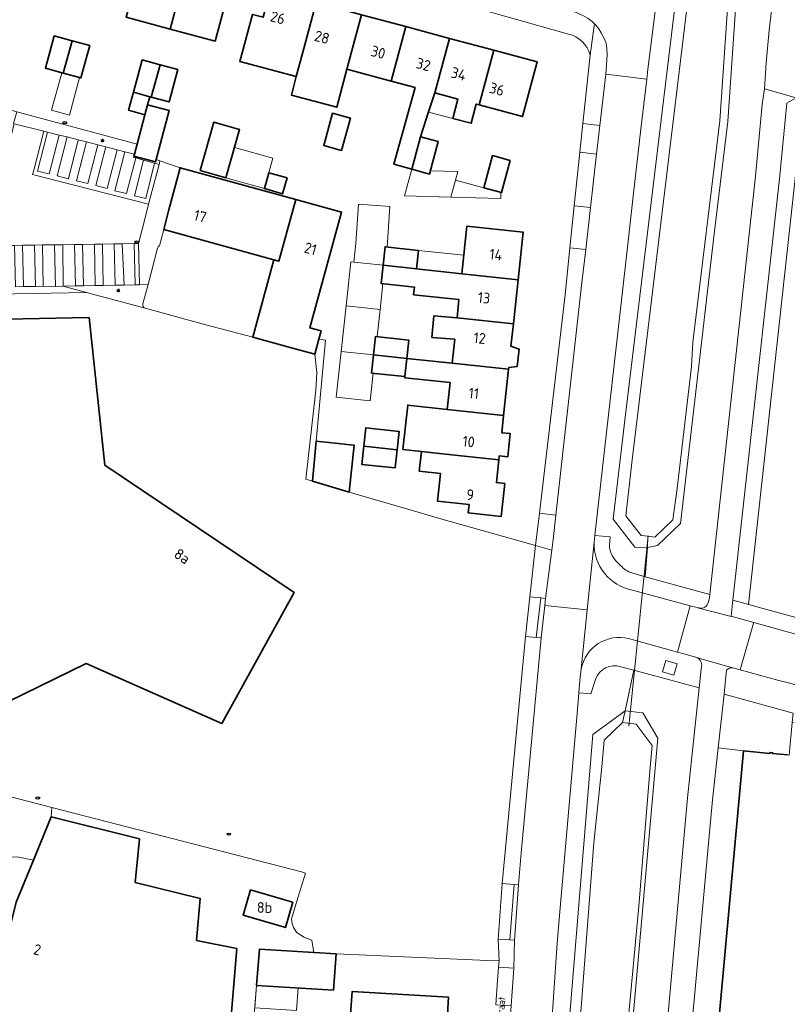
# Model space of a CAD drawing. Header units: metres. Extents: x 149984 to 156489, y 469398 to 478068.
# Tile 484 of 656: x 154292 to 154388, y 472858 to 472981. Entities that reach past the tile are written whole.
import ezdxf
from ezdxf.enums import TextEntityAlignment as Align

# ---------------------------------------------------------------- set-up
doc = ezdxf.new("R2010")
doc.units = ezdxf.units.M
doc.header["$LTSCALE"] = 0.75
for name, color, linetype, lineweight in [('B-WE-GR-BEPLANTING_CULTUUR_HEESTERS-GV', 252, 'Continuous', 18), ('B-WE-GR-BEPLANTING_CULTUUR_VASTE PLANTENVAK-GV', 252, 'Continuous', 18), ('B-WE-IE-MEUBILAIR-S', 252, 'Continuous', 25), ('B-WE-KW-KUNSTWERK_DUIKER-G', 6, 'Continuous', 18), ('B-WE-OG-BEBOUWING-GV', 6, 'Continuous', 35), ('B-WE-OG-BEBOUWING-T18', 1, 'Continuous', 18), ('B-WE-OG-BEBOUWING_LUIFEL-GV', 6, 'Continuous', 18), ('B-WE-OG-TERREIN_BEGROEID-GV', 252, 'Continuous', 18), ('B-WE-OG-TERREIN_ERF-GV', 252, 'Continuous', 18), ('B-WE-OG-TERREIN_OEVER-GV', 252, 'Continuous', 18), ('B-WE-OG-TOPOGRAFIE-T18', 7, 'Continuous', 18), ('B-WE-OG-WATER-GV', 252, 'Continuous', 18), ('B-WE-VH-HALFVERHARDING_GRASBETONSTEEN-GV', 252, 'Continuous', 18), ('B-WE-VH-OPENVERHARDING_BETONELEMENT-GV', 252, 'Continuous', 18), ('B-WE-VH-OPENVERHARDING_BETONSTRAATSTEEN-GV', 252, 'Continuous', 18), ('B-WE-VH-OPENVERHARDING_STRAATBAKSTEEN-GV', 252, 'Continuous', 18), ('B-WE-VH-OPENVERHARDING_TEGEL-GV', 252, 'Continuous', 18)]:
    doc.layers.add(name, color=color, linetype=linetype, lineweight=lineweight)
doc.styles.add('NLCS-ISO', font='NLCS-ISO.ttf')
doc.styles.add('NLCS-ISO-M500-T18', font='NLCS-ISO.ttf', dxfattribs={"height": 0.9})
doc.styles.add('NLCS-ISO-M750-T18', font='NLCS-ISO.ttf', dxfattribs={"height": 1.35})

# ---------------------------------------------------------------- blocks, each defined once
blk = doc.blocks.new('SIE-MEUBILAIR_PAAL_LICHTMAST-SO')
for points in [[(-0.62, 0), (-1, 0)], [(-0.71, 0.71), (-0.44, 0.44)], [(0, 1), (0, 0.62)], [(0.44, 0.44), (0.71, 0.71)], [(1, 0), (0.62, 0)], [(-0.71, -0.71), (-0.44, -0.44)], [(0, -0.62), (0, -1)], [(0.44, -0.44), (0.71, -0.71)]]:
    blk.add_lwpolyline(points)
blk.add_circle((0, 0), 0.5)
blk = doc.blocks.new('SIE-MEUBILAIR_PUT_KOLK-SO')
blk.add_ellipse((0, 0), major_axis=(1.25, 0), ratio=0.54)
at = {"style": 'NLCS-ISO'}
blk.add_text('klk', height=0.75, dxfattribs=at).set_placement((0.03, 0), align=Align.MIDDLE_CENTER)

msp = doc.modelspace()

# ---------------------------------------------------------------- linework, layer by layer
at = {"layer": 'B-WE-GR-BEPLANTING_CULTUUR_HEESTERS-GV', "flags": 128}
for points in [[(154306.704, 472964.374), (154307.042, 472965.638), (154291.981, 472969.683), (154291.578, 472968.204), (154291.638, 472968.179), (154295.361, 472967.253), (154295.817, 472967.149), (154297.264, 472966.767), (154298.26, 472966.528), (154299.668, 472966.151), (154300.681, 472965.912), (154302.116, 472965.522), (154303.122, 472965.312), (154304.527, 472964.917), (154305.489, 472964.676)], [(154328.16, 472923.64), (154328.998, 472923.395), (154329.462, 472928.423), (154330.63, 472941.07), (154329.796, 472941.197), (154329.281, 472939.318), (154329.55, 472937.018), (154329.43, 472934.79)], [(154382.996, 472889.643), (154379.811, 472889.997), (154379.099, 472883.472), (154375.018, 472838.812), (154378.309, 472838.511)]]:
    msp.add_lwpolyline(points, close=True, dxfattribs=at)
for points in [[(154273.76, 472946.548), (154300.695, 472947.033), (154297.791, 472947.832), (154296.801, 472947.798), (154295.29, 472947.816), (154294.302, 472947.781), (154292.795, 472947.782), (154291.83, 472947.74)], [(154307.77, 472945.61), (154308.407, 472948.043), (154307.329, 472948.019), (154306.792, 472948.005), (154305.408, 472947.978), (154304.309, 472947.957), (154302.778, 472947.93), (154301.787, 472947.92), (154300.306, 472947.896), (154299.309, 472947.861), (154297.791, 472947.832), (154300.695, 472947.033), (154308.03, 472945.06)]]:
    msp.add_lwpolyline(points, dxfattribs=at)
at = {"layer": 'B-WE-GR-BEPLANTING_CULTUUR_HEESTERS-GV'}
msp.add_lwpolyline([(154308.03, 472945.06, -0.4073494), (154307.77, 472945.61)], format="xyb", dxfattribs=at)
at = {"layer": 'B-WE-GR-BEPLANTING_CULTUUR_VASTE PLANTENVAK-GV', "flags": 128}
msp.add_lwpolyline([(154309.904, 472963.522), (154309.421, 472963.686), (154309.347, 472963.411), (154306.64, 472964.136), (154306.592, 472963.958), (154306.863, 472963.893), (154307.827, 472963.64), (154309.198, 472963.255), (154309.788, 472963.079)], close=True, dxfattribs=at)
at = {"layer": 'B-WE-KW-KUNSTWERK_DUIKER-G', "flags": 128}
msp.add_lwpolyline([(154368.612, 472892.717), (154371.047, 472916.545)], dxfattribs=at)
at = {"layer": 'B-WE-OG-BEBOUWING-GV', "flags": 128}
for points in [[(154313.034, 472986.909), (154307.515, 472988.403), (154305.657, 472981.535), (154311.178, 472980.048)], [(154313.034, 472986.909), (154311.178, 472980.048), (154316.814, 472978.53), (154318.666, 472985.386)], [(154327.634, 472976.532), (154329.47, 472983.364), (154323.731, 472984.907), (154322.823, 472981.527), (154321.476, 472981.889), (154319.89, 472975.989), (154326.976, 472974.084)], [(154329.47, 472983.364), (154327.634, 472976.532), (154326.976, 472974.084), (154326.357, 472971.78), (154332.039, 472970.253), (154333.316, 472975.005), (154335.152, 472981.837)], [(154338.861, 472973.514), (154340.697, 472980.347), (154335.152, 472981.837), (154333.316, 472975.005)], [(154297.783, 472974.525), (154298.888, 472978.577), (154296.663, 472979.183), (154295.559, 472975.131)], [(154340.697, 472980.347), (154338.861, 472973.514), (154341.854, 472972.709), (154340.303, 472967.156), (154339.199, 472963.103), (154341.428, 472962.496), (154342.533, 472966.549), (154343.547, 472969.665), (154344.322, 472972.046), (154346.159, 472978.879)], [(154297.783, 472974.525), (154300.007, 472973.919), (154301.112, 472977.971), (154298.888, 472978.577)], [(154349.893, 472970.549), (154351.729, 472977.381), (154346.159, 472978.879), (154344.322, 472972.046), (154347.21, 472971.27), (154346.576, 472968.844), (154348.892, 472968.238), (154349.522, 472970.649)], [(154351.729, 472977.381), (154349.893, 472970.549), (154355.329, 472969.088), (154357.166, 472975.92)], [(154308.806, 472971.521), (154309.911, 472975.574), (154307.681, 472976.181), (154306.577, 472972.128), (154308.631, 472971.569)], [(154309.911, 472975.574), (154308.806, 472971.521), (154311.035, 472970.913), (154312.14, 472974.966)], [(154308.631, 472971.569), (154306.577, 472972.128), (154305.971, 472969.867), (154308.027, 472969.316), (154308.362, 472970.565)], [(154307.042, 472965.638), (154306.704, 472964.374), (154306.64, 472964.136), (154309.347, 472963.411), (154309.421, 472963.686), (154311.068, 472969.841), (154308.362, 472970.565), (154308.027, 472969.316)], [(154331.528, 472969.51), (154330.423, 472965.457), (154332.652, 472964.849), (154333.757, 472968.902)], [(154314.947, 472962.319), (154318.172, 472961.413), (154319.87, 472967.456), (154316.645, 472968.362)], [(154342.533, 472966.549), (154341.428, 472962.496), (154343.657, 472961.888), (154344.762, 472965.941)], [(154353.782, 472963.586), (154351.566, 472964.2), (154350.466, 472960.167), (154352.686, 472959.563)], [(154310.369, 472954.937), (154324.179, 472951.149), (154324.805, 472950.977), (154326.92, 472958.693), (154312.421, 472962.668), (154311.022, 472957.398)], [(154323.536, 472962.048), (154322.978, 472960.062), (154325.258, 472959.421), (154325.816, 472961.407)], [(154324.805, 472950.977), (154324.179, 472951.149), (154321.518, 472941.447), (154325.749, 472940.287), (154329.281, 472939.318), (154329.796, 472941.197), (154330.078, 472942.223), (154328.677, 472942.607), (154332.653, 472957.121), (154326.92, 472958.693)], [(154347.702, 472949.399), (154354.753, 472948.646), (154355.39, 472954.607), (154348.341, 472955.359)], [(154337.845, 472950.454), (154342.017, 472950.006), (154342.265, 472952.314), (154338.098, 472952.765)], [(154342.017, 472950.006), (154337.845, 472950.454), (154337.597, 472948.181), (154341.773, 472947.729), (154341.669, 472946.759), (154347.354, 472946.149), (154347.109, 472943.863), (154354.162, 472943.11), (154354.753, 472948.646), (154347.702, 472949.399)], [(154275.009, 472888.048), (154300.653, 472900.579), (154317.633, 472893.05), (154326.699, 472909.46), (154302.99, 472925.428), (154301.032, 472943.907), (154282.298, 472943.539), (154280.314, 472915.015), (154265.291, 472904.139)], [(154353.555, 472937.423), (154353.579, 472937.643), (154354.649, 472937.781), (154354.882, 472939.958), (154353.864, 472940.318), (154354.162, 472943.11), (154347.109, 472943.863), (154344.188, 472944.113), (154343.958, 472941.426), (154346.822, 472941.181), (154346.5, 472938.176)], [(154336.646, 472939.23), (154340.818, 472938.782), (154341.066, 472941.09), (154336.899, 472941.541)], [(154340.818, 472938.782), (154336.646, 472939.23), (154336.398, 472936.957), (154340.574, 472936.505)], [(154345.881, 472932.406), (154352.939, 472931.653), (154353.555, 472937.423), (154346.5, 472938.176), (154340.818, 472938.782), (154340.574, 472936.505), (154340.558, 472936.356), (154346.239, 472935.748)], [(154345.286, 472926.852), (154352.346, 472926.098), (154352.398, 472926.576), (154353.461, 472926.462), (154353.771, 472929.365), (154352.707, 472929.479), (154352.939, 472931.653), (154345.881, 472932.406), (154340.929, 472932.934), (154340.334, 472927.382), (154342.642, 472927.135)], [(154335.424, 472927.783), (154339.596, 472927.335), (154339.844, 472929.643), (154335.677, 472930.094)], [(154329.462, 472928.423), (154328.998, 472923.395), (154333.609, 472922.048), (154334.239, 472927.91), (154333.313, 472928.01), (154332.259, 472928.123), (154330.229, 472928.341)], [(154339.596, 472927.335), (154335.424, 472927.783), (154335.176, 472925.51), (154339.352, 472925.058)], [(154352.346, 472926.098), (154345.286, 472926.852), (154342.642, 472927.135), (154342.377, 472924.667), (154345.022, 472924.386), (154344.65, 472920.906), (154348.628, 472920.476), (154348.515, 472919.432), (154352.641, 472918.986), (154353.087, 472923.112), (154352.039, 472923.225)], [(154287.122, 472851.428), (154294.924, 472849.541), (154294.944, 472849.627), (154294.946, 472849.627), (154313.894, 472845.009), (154313.854, 472844.857), (154315.304, 472844.502), (154317.765, 472843.902), (154319.518, 472864.846), (154314.493, 472865.869), (154314.943, 472871.119), (154306.78, 472873.135), (154307.32, 472878.595), (154296.283, 472881.371), (154294.052, 472875.945), (154291.879, 472870.657), (154290.269, 472864.064), (154289.315, 472864.455), (154288.094, 472861.506), (154288.572, 472861.399), (154288.629, 472861.572), (154289.538, 472861.343)], [(154326.486, 472870.673), (154321.256, 472872.192), (154320.336, 472869.023), (154325.52, 472867.517), (154325.618, 472867.489), (154326.538, 472870.658)], [(154331.623, 472859.651), (154331.97, 472864.197), (154329.182, 472864.369), (154322.352, 472864.791), (154322.006, 472860.246)], [(154337.725, 472852.784), (154345.659, 472852.292), (154346.061, 472858.765), (154333.961, 472859.466), (154333.787, 472856.641), (154337.948, 472856.383)]]:
    msp.add_lwpolyline(points, close=True, dxfattribs=at)
msp.add_lwpolyline([(154388.494, 472889.11), (154386.623, 472889.279), (154386.634, 472889.391), (154386.313, 472889.421), (154386.303, 472889.311), (154382.996, 472889.643), (154378.309, 472838.511), (154382.184, 472837.446), (154382.152, 472837.27), (154393.45, 472834.318)], dxfattribs=at)
at = {"layer": 'B-WE-OG-BEBOUWING_LUIFEL-GV', "flags": 128}
for points in [[(154297.594, 472974.576), (154296.314, 472969.877), (154298.552, 472969.267), (154299.832, 472973.967)], [(154344.322, 472972.046), (154343.54, 472969.637), (154346.576, 472968.844), (154347.21, 472971.27)], [(154318.172, 472961.413), (154322.978, 472960.062), (154324.043, 472963.852), (154319.237, 472965.203)], [(154343.657, 472961.888), (154341.428, 472962.496), (154340.518, 472959.16), (154346.338, 472958.999), (154346.919, 472961.128), (154347.212, 472962.204), (154343.769, 472962.299)], [(154346.338, 472958.999), (154352.576, 472958.822), (154352.61, 472959.584), (154350.466, 472960.167), (154346.919, 472961.128)], [(154334.198, 472950.853), (154337.845, 472950.454), (154338.098, 472952.765), (154338.363, 472952.736), (154338.711, 472957.836), (154334.788, 472958.103), (154334.451, 472953.164)], [(154342.265, 472952.314), (154342.017, 472950.006), (154347.702, 472949.399), (154347.949, 472951.705)], [(154337.597, 472948.181), (154337.845, 472950.454), (154334.198, 472950.853), (154333.826, 472950.894), (154333.223, 472945.383), (154337.478, 472944.917), (154337.832, 472948.156)], [(154337.478, 472944.917), (154333.223, 472945.383), (154332.598, 472939.673), (154336.646, 472939.23), (154336.899, 472941.541), (154337.11, 472941.518)], [(154336.398, 472936.957), (154336.646, 472939.23), (154332.598, 472939.673), (154331.969, 472933.929), (154336.228, 472933.463), (154336.608, 472936.934)], [(154322.006, 472860.246), (154321.79, 472857.412), (154327, 472857.09), (154327.216, 472859.924)]]:
    msp.add_lwpolyline(points, close=True, dxfattribs=at)
at = {"layer": 'B-WE-OG-TERREIN_BEGROEID-GV', "flags": 128}
for points in [[(154369, 472911.906), (154370.665, 472911.443), (154370.97, 472915.082), (154369.393, 472915.159), (154366.68, 472918.644), (154368.117, 472931.055), (154375.064, 472988.389), (154372.756, 472988.707), (154372.565, 472987.203), (154371.012, 472975.037), (154370.865, 472973.781), (154370.131, 472967.511), (154369.187, 472959.124), (154368.439, 472952.706), (154364.376, 472916.618), (154366.303, 472916.415), (154366.196, 472915.414)], [(154386.034, 472987.023), (154382.857, 472987.386), (154382.853, 472987.352), (154382.328, 472987.422), (154381.012, 472968.471), (154379.302, 472954.409), (154375.103, 472918.102), (154372.223, 472915.369), (154370.97, 472915.082), (154370.665, 472911.443)], [(154370.665, 472911.443), (154378.753, 472909.193), (154384.495, 472961.612), (154385.336, 472970.591), (154385.599, 472972.549), (154385.836, 472975.817), (154386.209, 472979.901), (154386.918, 472985.905)], [(154366.989, 472913.431), (154367.632, 472912.819)], [(154357.403, 472828.517), (154358.912, 472828.14), (154364.118, 472891.678), (154368.184, 472894.628), (154369.253, 472899.72), (154367.628, 472900.159)], [(154370.836, 472826.497), (154375.994, 472883.732), (154377.448, 472897.506), (154369.253, 472899.72), (154368.184, 472894.628), (154370.373, 472894.372), (154372.261, 472891.212), (154366.492, 472826.247)], [(154364.456, 472898.571), (154363.878, 472896.772), (154362.373, 472896.888), (154362.211, 472894.793), (154359.924, 472868.998), (154359.657, 472865.525), (154358.116, 472842.779), (154357.666, 472835.099), (154357.415, 472829.93), (154357.389, 472828.834)]]:
    msp.add_lwpolyline(points, dxfattribs=at)
at = {"layer": 'B-WE-OG-TERREIN_BEGROEID-GV'}
for points in [[(154366.196, 472915.414, 0.177115), (154366.989, 472913.431)], [(154367.632, 472912.819, 0.1293423), (154369, 472911.906)], [(154367.628, 472900.159, 0.406707), (154364.456, 472898.571)]]:
    msp.add_lwpolyline(points, format="xyb", dxfattribs=at)
at = {"layer": 'B-WE-OG-TERREIN_BEGROEID-GV', "flags": 128}
for points in [[(154374.278, 472899.099), (154374.682, 472900.536), (154373.245, 472900.94), (154372.841, 472899.503)], [(154389.082, 472893.183), (154389.205, 472894.356), (154380.547, 472896.743), (154379.811, 472889.997), (154382.996, 472889.643), (154386.303, 472889.311), (154386.313, 472889.421), (154386.634, 472889.391), (154386.623, 472889.279), (154388.494, 472889.11), (154388.704, 472889.091), (154389.081, 472893.176)]]:
    msp.add_lwpolyline(points, close=True, dxfattribs=at)
at = {"layer": 'B-WE-OG-TERREIN_ERF-GV', "flags": 128}
for points in [[(154279.9, 472987.9), (154277.139, 472976.478), (154276.499, 472973.838), (154278.618, 472973.271), (154278.676, 472973.482), (154290.085, 472970.36), (154290.042, 472970.204), (154291.981, 472969.683), (154307.042, 472965.638), (154308.027, 472969.316), (154305.971, 472969.867), (154306.577, 472972.128), (154307.681, 472976.181), (154309.911, 472975.574), (154312.14, 472974.966), (154311.035, 472970.913)], [(154318.666, 472985.386), (154316.814, 472978.53), (154311.178, 472980.048), (154305.657, 472981.535)], [(154361.074, 472979.42), (154346.31, 472983.578)], [(154335.152, 472981.837), (154340.697, 472980.347), (154346.159, 472978.879), (154351.729, 472977.381), (154357.166, 472975.92), (154355.329, 472969.088), (154349.893, 472970.549), (154349.522, 472970.649), (154348.892, 472968.238), (154346.576, 472968.844), (154347.21, 472971.27), (154344.322, 472972.046), (154343.547, 472969.665), (154342.533, 472966.549), (154344.762, 472965.941), (154343.657, 472961.888), (154341.428, 472962.496), (154339.199, 472963.103), (154340.303, 472967.156), (154341.854, 472972.709), (154338.861, 472973.514), (154333.316, 472975.005), (154332.039, 472970.253), (154326.357, 472971.78), (154326.976, 472974.084), (154319.89, 472975.989), (154321.476, 472981.889)], [(154311.035, 472970.913), (154308.806, 472971.521), (154308.631, 472971.569), (154308.362, 472970.565), (154311.068, 472969.841), (154309.421, 472963.686), (154309.904, 472963.522), (154312.421, 472962.668), (154326.92, 472958.693), (154332.653, 472957.121), (154328.677, 472942.607), (154330.078, 472942.223), (154329.796, 472941.197), (154330.63, 472941.07), (154329.462, 472928.423), (154330.229, 472928.341), (154332.259, 472928.123), (154333.313, 472928.01), (154334.239, 472927.91), (154333.609, 472922.048), (154340.949, 472919.904), (154344.9, 472918.75), (154356.942, 472915.351), (154357.422, 472919.397), (154360.67, 472946.75), (154361.252, 472952.658), (154361.77, 472957.92), (154362.483, 472964.612), (154362.865, 472968.205), (154363.78, 472976.79)], [(154389.794, 472964.364), (154383.622, 472907.962), (154395.648, 472904.655)], [(154324.179, 472951.149), (154310.369, 472954.937), (154309.824, 472952.882)], [(154309.6, 472952.6), (154308.407, 472948.043), (154307.77, 472945.61)], [(154308.03, 472945.06), (154315.638, 472943.002), (154321.518, 472941.447), (154324.179, 472951.149)], [(154283.016, 472885.993), (154296.354, 472882.542), (154327.641, 472874.447), (154328.12, 472874.307), (154327.041, 472870.779), (154326.366, 472868.572), (154326.466, 472868.008), (154326.639, 472867.501), (154327.018, 472866.893), (154327.916, 472866.285), (154328.916, 472865.9), (154329.182, 472864.369), (154331.97, 472864.197), (154350.92, 472863.369), (154350.936, 472863.368), (154352.378, 472863.301), (154352.261, 472865.997), (154352.777, 472873), (154355.691, 472903.939), (154356.225, 472908.924), (154356.942, 472915.351), (154344.9, 472918.75), (154340.949, 472919.904), (154333.609, 472922.048), (154328.998, 472923.395), (154328.16, 472923.64), (154329.43, 472934.79), (154329.55, 472937.018), (154329.281, 472939.318), (154325.749, 472940.287), (154321.518, 472941.447), (154315.638, 472943.002), (154308.03, 472945.06), (154300.695, 472947.033), (154273.76, 472946.548)], [(154351.964, 472857.807), (154352.19, 472860.91), (154352.319, 472862.545), (154352.378, 472863.301), (154350.936, 472863.368), (154350.92, 472863.369), (154331.97, 472864.197), (154331.623, 472859.651), (154322.006, 472860.246), (154320.344, 472839.303)]]:
    msp.add_lwpolyline(points, dxfattribs=at)
for points in [[(154298.888, 472978.577), (154301.112, 472977.971), (154300.007, 472973.919), (154297.783, 472974.525), (154295.559, 472975.131), (154296.663, 472979.183)], [(154330.423, 472965.457), (154331.528, 472969.51), (154333.757, 472968.902), (154332.652, 472964.849)], [(154318.172, 472961.413), (154314.947, 472962.319), (154316.645, 472968.362), (154319.87, 472967.456)], [(154351.566, 472964.2), (154353.782, 472963.586), (154352.686, 472959.563), (154350.466, 472960.167)], [(154323.536, 472962.048), (154325.816, 472961.407), (154325.258, 472959.421), (154322.978, 472960.062)], [(154354.162, 472943.11), (154353.864, 472940.318), (154354.882, 472939.958), (154354.649, 472937.781), (154353.579, 472937.643), (154353.555, 472937.423), (154352.939, 472931.653), (154352.707, 472929.479), (154353.771, 472929.365), (154353.461, 472926.462), (154352.398, 472926.576), (154352.346, 472926.098), (154352.039, 472923.225), (154353.087, 472923.112), (154352.641, 472918.986), (154348.515, 472919.432), (154348.628, 472920.476), (154344.65, 472920.906), (154345.022, 472924.386), (154342.377, 472924.667), (154342.642, 472927.135), (154340.334, 472927.382), (154340.929, 472932.934), (154345.881, 472932.406), (154346.239, 472935.748), (154340.558, 472936.356), (154340.574, 472936.505), (154336.398, 472936.957), (154336.646, 472939.23), (154336.899, 472941.541), (154341.066, 472941.09), (154340.818, 472938.782), (154346.5, 472938.176), (154346.822, 472941.181), (154343.958, 472941.426), (154344.188, 472944.113), (154347.109, 472943.863), (154347.354, 472946.149), (154341.669, 472946.759), (154341.773, 472947.729), (154337.597, 472948.181), (154337.845, 472950.454), (154338.098, 472952.765), (154342.265, 472952.314), (154342.017, 472950.006), (154347.702, 472949.399), (154348.341, 472955.359), (154355.39, 472954.607), (154354.753, 472948.646)], [(154275.009, 472888.048), (154265.291, 472904.139), (154280.314, 472915.015), (154282.298, 472943.539), (154301.032, 472943.907), (154302.99, 472925.428), (154326.699, 472909.46), (154317.633, 472893.05), (154300.653, 472900.579)], [(154339.596, 472927.335), (154339.352, 472925.058), (154335.176, 472925.51), (154335.424, 472927.783), (154335.677, 472930.094), (154339.844, 472929.643)], [(154296.283, 472881.371), (154307.32, 472878.595), (154306.78, 472873.135), (154314.943, 472871.119), (154314.493, 472865.869), (154319.518, 472864.846), (154317.765, 472843.902), (154315.304, 472844.502), (154314.348, 472840.606), (154319.296, 472839.458), (154320.344, 472839.303), (154322.006, 472860.246), (154322.352, 472864.791), (154329.182, 472864.369), (154328.916, 472865.9), (154327.916, 472866.285), (154327.018, 472866.893), (154326.639, 472867.501), (154326.466, 472868.008), (154326.366, 472868.572), (154327.041, 472870.779), (154328.12, 472874.307), (154327.641, 472874.447), (154296.354, 472882.542)], [(154325.618, 472867.489), (154325.52, 472867.517), (154320.336, 472869.023), (154321.256, 472872.192), (154326.486, 472870.673), (154326.538, 472870.658)], [(154345.659, 472852.292), (154345.615, 472851.579), (154346.471, 472851.175), (154346.335, 472848.979), (154345.435, 472848.684), (154345.255, 472845.79), (154333.157, 472846.511), (154330.961, 472846.642), (154331.129, 472849.457), (154333.331, 472849.315), (154333.359, 472853.054), (154337.725, 472852.784), (154337.948, 472856.383), (154333.787, 472856.641), (154333.961, 472859.466), (154346.061, 472858.765)]]:
    msp.add_lwpolyline(points, close=True, dxfattribs=at)
at = {"layer": 'B-WE-OG-TERREIN_ERF-GV'}
for points in [[(154363.78, 472976.79, 0.2691142), (154361.074, 472979.42)], [(154309.824, 472952.882, 0.2333078), (154309.6, 472952.6)], [(154307.77, 472945.61, 0.4073494), (154308.03, 472945.06)]]:
    msp.add_lwpolyline(points, format="xyb", dxfattribs=at)
at = {"layer": 'B-WE-OG-TERREIN_OEVER-GV', "flags": 128}
for points in [[(154370.97, 472915.082), (154371.017, 472916.499), (154370.184, 472916.585), (154368.239, 472919.084), (154369.024, 472926.077), (154376.558, 472988.186), (154376.883, 472990.868), (154376.321, 472990.943), (154375.993, 472988.261), (154375.064, 472988.389), (154368.117, 472931.055), (154366.68, 472918.644), (154369.393, 472915.159)], [(154376.642, 472940.826), (154376.494, 472937.772), (154374.659, 472922.508), (154374.156, 472918.582), (154371.868, 472916.411), (154371.017, 472916.499), (154370.97, 472915.082), (154372.223, 472915.369), (154375.103, 472918.102), (154379.302, 472954.409), (154381.012, 472968.471), (154382.328, 472987.422), (154382.853, 472987.352), (154382.857, 472987.386), (154382.65, 472987.41), (154382.999, 472989.917), (154383.127, 472989.899), (154383.141, 472990.031), (154382.566, 472990.108), (154381.511, 472990.249), (154381.325, 472987.554), (154380.016, 472968.566)], [(154358.912, 472828.14), (154360.477, 472827.749), (154360.683, 472831.666), (154361.127, 472837.436), (154364.26, 472878.08), (154365.233, 472887.632), (154365.557, 472890.978), (154367.839, 472893.158), (154368.184, 472894.628), (154364.118, 472891.678)], [(154366.492, 472826.247), (154372.261, 472891.212), (154370.373, 472894.372), (154368.184, 472894.628), (154367.839, 472893.158), (154369.557, 472892.957), (154371.557, 472890.276), (154371.259, 472887.083), (154369.882, 472870.151), (154368.026, 472850.469), (154366.928, 472836.912), (154366.48, 472830.907), (154364.123, 472828.269), (154362.073, 472828.481), (154360.683, 472831.666), (154360.477, 472827.749)]]:
    msp.add_lwpolyline(points, close=True, dxfattribs=at)
at = {"layer": 'B-WE-OG-WATER-GV', "flags": 128}
msp.add_lwpolyline([(154391.4, 473089.03), (154385.34, 473053.2), (154379.3, 473010.79), (154377.991, 473000), (154376.883, 472990.868), (154376.558, 472988.186), (154369.024, 472926.077), (154368.239, 472919.084), (154370.184, 472916.585), (154371.017, 472916.499), (154371.868, 472916.411), (154374.156, 472918.582), (154374.659, 472922.508), (154376.494, 472937.772), (154376.642, 472940.826), (154380.016, 472968.566), (154381.325, 472987.554), (154381.511, 472990.249), (154382, 472997.34), (154382.368, 473000), (154386.55, 473030.2), (154390.88, 473059.56)], dxfattribs=at)
msp.add_lwpolyline([(154360.683, 472831.666), (154362.073, 472828.481), (154364.123, 472828.269), (154366.48, 472830.907), (154366.928, 472836.912), (154368.026, 472850.469), (154369.882, 472870.151), (154371.259, 472887.083), (154371.557, 472890.276), (154369.557, 472892.957), (154367.839, 472893.158), (154365.557, 472890.978), (154365.233, 472887.632), (154364.26, 472878.08), (154361.127, 472837.436)], close=True, dxfattribs=at)
at = {"layer": 'B-WE-VH-HALFVERHARDING_GRASBETONSTEEN-GV', "flags": 128}
for points in [[(154308.476, 472958.091), (154293.955, 472961.82), (154294.099, 472962.382), (154295.361, 472967.253), (154291.638, 472968.179), (154290.865, 472965.084), (154290.66, 472965.153)], [(154290.639, 472964.999), (154288.279, 472956.29), (154287.299, 472952.837), (154289.59, 472952.916), (154290.113, 472952.924), (154291.693, 472952.947), (154292.689, 472952.961), (154294.183, 472952.983), (154295.206, 472952.998), (154296.687, 472953.019), (154297.718, 472953.034), (154299.193, 472953.055), (154300.2, 472953.07), (154301.695, 472953.092), (154302.699, 472953.106), (154304.182, 472953.128), (154305.189, 472953.142), (154306.666, 472953.164), (154307.228, 472953.172), (154307.879, 472955.741), (154308.476, 472958.091)]]:
    msp.add_lwpolyline(points, dxfattribs=at)
for points in [[(154297.264, 472966.767), (154295.817, 472967.149), (154294.584, 472962.258), (154296.035, 472961.911)], [(154299.668, 472966.151), (154298.26, 472966.528), (154297.02, 472961.645), (154298.459, 472961.281)], [(154302.116, 472965.522), (154300.681, 472965.912), (154299.447, 472961.035), (154300.865, 472960.681)], [(154304.527, 472964.917), (154303.122, 472965.312), (154301.866, 472960.431), (154303.307, 472960.064)], [(154306.863, 472963.893), (154306.592, 472963.958), (154306.64, 472964.136), (154306.704, 472964.374), (154305.489, 472964.676), (154304.259, 472959.791), (154305.712, 472959.437)], [(154309.198, 472963.255), (154307.827, 472963.64), (154306.701, 472959.173), (154308.142, 472958.815)], [(154294.183, 472952.983), (154292.689, 472952.961), (154292.795, 472947.782), (154294.302, 472947.781)], [(154296.687, 472953.019), (154295.206, 472952.998), (154295.29, 472947.816), (154296.801, 472947.798)], [(154299.193, 472953.055), (154297.718, 472953.034), (154297.791, 472947.832), (154299.309, 472947.861)], [(154301.695, 472953.092), (154300.2, 472953.07), (154300.306, 472947.896), (154301.787, 472947.92)], [(154304.182, 472953.128), (154302.699, 472953.106), (154302.778, 472947.93), (154304.309, 472947.957)], [(154306.666, 472953.164), (154305.189, 472953.142), (154305.408, 472947.978), (154306.792, 472948.005)]]:
    msp.add_lwpolyline(points, close=True, dxfattribs=at)
at = {"layer": 'B-WE-VH-OPENVERHARDING_BETONELEMENT-GV', "flags": 128}
for points in [[(154357.605, 472908.772), (154357.036, 472903.842), (154357.658, 472903.767), (154358.092, 472907.832), (154358.188, 472908.73)], [(154354.263, 472872.886), (154353.721, 472865.934), (154354.319, 472865.889), (154354.816, 472872.849)]]:
    msp.add_lwpolyline(points, close=True, dxfattribs=at)
at = {"layer": 'B-WE-VH-OPENVERHARDING_BETONSTRAATSTEEN-GV', "flags": 128}
for points in [[(154401.057, 473049.586), (154396.215, 473050.274), (154394.593, 473040.102), (154393.305, 473031.69), (154390.22, 473010.353), (154389.864, 473007.63), (154388.807, 473000), (154387.467, 472990.223), (154386.918, 472985.905), (154386.209, 472979.901), (154385.836, 472975.817), (154385.599, 472972.549), (154389.567, 472971.412), (154390.536, 472971.141), (154391.354, 472980.275), (154391.562, 472982.195), (154392.505, 472989.167), (154393.388, 472995.986), (154393.939, 473000), (154395.27, 473009.689), (154397.216, 473023.23), (154399.192, 473036.575)], [(154389.794, 472964.364), (154390.536, 472971.141), (154389.567, 472971.412), (154388.425, 472970.748), (154387.509, 472961.303), (154381.668, 472908.499), (154383.622, 472907.962)], [(154365.004, 472967.959), (154362.865, 472968.205), (154362.483, 472964.612), (154364.593, 472964.37)], [(154300.681, 472965.912), (154299.668, 472966.151), (154298.459, 472961.281), (154297.02, 472961.645), (154298.26, 472966.528), (154297.264, 472966.767), (154296.035, 472961.911), (154294.584, 472962.258), (154295.817, 472967.149), (154295.361, 472967.253), (154294.099, 472962.382), (154293.955, 472961.82), (154308.476, 472958.091), (154309.788, 472963.079), (154309.198, 472963.255), (154308.142, 472958.815), (154306.701, 472959.173), (154307.827, 472963.64), (154306.863, 472963.893), (154305.712, 472959.437), (154304.259, 472959.791), (154305.489, 472964.676), (154304.527, 472964.917), (154303.307, 472960.064), (154301.866, 472960.431), (154303.122, 472965.312), (154302.116, 472965.522), (154300.865, 472960.681), (154299.447, 472961.035)], [(154363.826, 472957.684), (154361.77, 472957.92), (154361.252, 472952.658), (154363.223, 472952.432)], [(154292.689, 472952.961), (154291.693, 472952.947), (154291.83, 472947.74), (154292.795, 472947.782)], [(154295.206, 472952.998), (154294.183, 472952.983), (154294.302, 472947.781), (154295.29, 472947.816)], [(154297.718, 472953.034), (154296.687, 472953.019), (154296.801, 472947.798), (154297.791, 472947.832)], [(154300.2, 472953.07), (154299.193, 472953.055), (154299.309, 472947.861), (154300.306, 472947.896)], [(154302.699, 472953.106), (154301.695, 472953.092), (154301.787, 472947.92), (154302.778, 472947.93)], [(154305.189, 472953.142), (154304.182, 472953.128), (154304.309, 472947.957), (154305.408, 472947.978)], [(154307.228, 472953.172), (154306.666, 472953.164), (154306.792, 472948.005), (154307.329, 472948.019)], [(154356.942, 472915.351), (154358.999, 472914.77), (154359.147, 472916.102), (154359.49, 472919.166), (154357.422, 472919.397)], [(154357.605, 472908.772), (154356.225, 472908.924), (154355.691, 472903.939), (154357.036, 472903.842)], [(154384.259, 472905.611), (154382.573, 472899.792), (154387.406, 472898.445), (154388.611, 472898.134), (154471.887, 472875.066), (154472.091, 472875.02), (154484.519, 472871.559), (154497.041, 472868.1), (154498.678, 472873.914), (154486.128, 472877.405), (154474.082, 472880.726), (154469.041, 472882.087), (154462.298, 472883.981), (154457.648, 472885.216), (154384.282, 472905.691)], [(154374.278, 472899.099), (154372.841, 472899.503), (154373.245, 472900.94), (154374.682, 472900.536)], [(154354.263, 472872.886), (154352.777, 472873), (154352.261, 472865.997), (154353.721, 472865.934)], [(154352.19, 472860.91), (154351.964, 472857.807), (154353.879, 472857.668), (154354.222, 472862.407), (154352.319, 472862.545)]]:
    msp.add_lwpolyline(points, close=True, dxfattribs=at)
for points in [[(154377.385, 472907.516), (154381.443, 472906.464), (154381.445, 472906.478), (154381.668, 472908.499), (154387.509, 472961.303), (154388.425, 472970.748), (154389.567, 472971.412), (154385.599, 472972.549), (154385.336, 472970.591), (154384.495, 472961.612), (154378.753, 472909.193), (154378.712, 472908.823), (154378.592, 472908.294)], [(154366.196, 472915.414), (154366.303, 472916.415), (154364.376, 472916.618), (154364.282, 472915.749)], [(154364.282, 472915.749), (154363.418, 472907.303), (154362.642, 472899.889)], [(154367.632, 472912.819), (154366.989, 472913.431)], [(154378.592, 472908.294), (154378.712, 472908.823), (154378.753, 472909.193), (154370.665, 472911.443), (154369, 472911.906)], [(154368.597, 472903.679), (154374.713, 472901.989), (154376.319, 472907.805), (154369.099, 472909.759)], [(154369.099, 472909.759), (154376.319, 472907.805), (154377.348, 472907.526), (154377.385, 472907.516)], [(154377.083, 472901.333), (154381.606, 472900.033), (154381.62, 472900.032), (154381.634, 472900.031), (154381.826, 472900), (154382.573, 472899.792), (154384.259, 472905.611), (154384.282, 472905.691), (154381.445, 472906.478), (154381.443, 472906.464), (154377.385, 472907.516), (154377.348, 472907.526), (154376.319, 472907.805), (154374.713, 472901.989), (154375.701, 472901.716), (154376.982, 472901.362)], [(154395.648, 472904.655), (154383.622, 472907.962), (154381.668, 472908.499), (154381.445, 472906.478), (154384.282, 472905.691), (154457.648, 472885.216)], [(154376.982, 472901.362), (154375.701, 472901.716), (154374.713, 472901.989), (154368.597, 472903.679)], [(154367.628, 472900.159), (154369.253, 472899.72), (154377.448, 472897.506), (154377.735, 472900.226)], [(154377.735, 472900.226), (154377.448, 472897.506), (154375.994, 472883.732), (154370.836, 472826.497)], [(154381.606, 472900.033), (154377.083, 472901.333)], [(154362.642, 472899.889), (154362.493, 472898.436), (154362.373, 472896.888), (154363.878, 472896.772), (154364.456, 472898.571)], [(154370.836, 472826.497), (154373.785, 472826.092), (154373.995, 472827.617), (154375.018, 472838.812), (154379.099, 472883.472), (154379.811, 472889.997), (154380.547, 472896.743), (154380.739, 472898.5), (154380.849, 472899.739)], [(154380.849, 472899.739), (154380.739, 472898.5), (154380.547, 472896.743), (154389.205, 472894.356), (154389.082, 472893.183), (154389.081, 472893.176), (154389.248, 472893.161)], [(154388.611, 472898.134), (154387.406, 472898.445), (154382.573, 472899.792), (154381.826, 472900), (154381.634, 472900.031), (154381.62, 472900.032), (154381.606, 472900.033)], [(154285.638, 472855.869), (154290.52, 472875.234), (154290.783, 472875.842), (154291.046, 472876.138), (154291.408, 472876.286), (154292, 472876.352), (154294.052, 472875.945), (154296.283, 472881.371), (154296.354, 472882.542), (154283.016, 472885.993), (154282.353, 472883.537), (154283.08, 472883.35), (154286.713, 472878.594), (154282.357, 472861.169), (154277.797, 472844.363)]]:
    msp.add_lwpolyline(points, dxfattribs=at)
at = {"layer": 'B-WE-VH-OPENVERHARDING_BETONSTRAATSTEEN-GV'}
for points in [[(154369.099, 472909.759, -0.3700473), (154364.282, 472915.749)], [(154364.282, 472915.749, 0.3700473), (154369.099, 472909.759)], [(154366.989, 472913.431, -0.177115), (154366.196, 472915.414)], [(154369, 472911.906, -0.1293423), (154367.632, 472912.819)], [(154378.592, 472908.294, -0.4346036), (154377.385, 472907.516)], [(154377.385, 472907.516, 0.4346036), (154378.592, 472908.294)], [(154368.597, 472903.679, 0.4304993), (154362.642, 472899.889)], [(154362.642, 472899.889, -0.4304993), (154368.597, 472903.679)], [(154364.456, 472898.571, -0.406707), (154367.628, 472900.159)], [(154377.083, 472901.333, 0.0300671), (154376.982, 472901.362)], [(154376.982, 472901.362, -0.0300671), (154377.083, 472901.333)], [(154377.083, 472901.333, -0.368049), (154377.735, 472900.226)], [(154377.735, 472900.226, 0.368049), (154377.083, 472901.333)], [(154380.849, 472899.739, -0.2117442), (154381.606, 472900.033)], [(154381.606, 472900.033, 0.2117442), (154380.849, 472899.739)]]:
    msp.add_lwpolyline(points, format="xyb", dxfattribs=at)
at = {"layer": 'B-WE-VH-OPENVERHARDING_STRAATBAKSTEEN-GV', "flags": 128}
for points in [[(154363.513, 472981.387), (154364.053, 472980.997), (154364.32, 472980.717), (154364.497, 472980.532), (154364.857, 472980.072), (154365.147, 472979.592), (154365.487, 472978.962), (154365.767, 472978.292), (154365.857, 472977.572), (154365.917, 472976.862), (154365.807, 472974.952), (154365.741, 472974.381), (154370.865, 472973.781), (154371.012, 472975.037), (154372.565, 472987.203)], [(154357.389, 472828.834), (154357.415, 472829.93), (154357.666, 472835.099), (154358.116, 472842.779), (154359.657, 472865.525), (154359.924, 472868.998), (154362.211, 472894.793), (154362.373, 472896.888), (154362.493, 472898.436), (154362.642, 472899.889), (154363.418, 472907.303), (154358.092, 472907.832), (154357.658, 472903.767), (154355.127, 472876.843), (154354.816, 472872.849), (154354.319, 472865.889), (154354.222, 472862.407), (154353.879, 472857.668), (154353.103, 472846.946), (154353.078, 472846.569), (154352.728, 472841.383), (154352.145, 472831.467), (154352.007, 472830.298), (154351.986, 472830.21)]]:
    msp.add_lwpolyline(points, dxfattribs=at)
msp.add_lwpolyline([(154368.439, 472952.706), (154369.187, 472959.124), (154370.131, 472967.511), (154370.865, 472973.781), (154365.741, 472974.381), (154365.004, 472967.959), (154364.593, 472964.37), (154363.826, 472957.684), (154363.223, 472952.432), (154362.747, 472948.282), (154359.49, 472919.166), (154359.147, 472916.102), (154358.999, 472914.77), (154358.188, 472908.73), (154358.092, 472907.832), (154363.418, 472907.303), (154364.282, 472915.749), (154364.376, 472916.618)], close=True, dxfattribs=at)
at = {"layer": 'B-WE-VH-OPENVERHARDING_TEGEL-GV', "flags": 128}
for points in [[(154363.78, 472976.79), (154364.243, 472980.155), (154364.32, 472980.717), (154364.053, 472980.997), (154363.513, 472981.387), (154362.873, 472981.757), (154361.953, 472982.147), (154361.013, 472982.427), (154359.358, 472982.872), (154347.289, 472986.116), (154344.827, 472984.735), (154333.502, 472987.846), (154327.877, 472989.327), (154326.491, 472991.723), (154326.316, 472991.77), (154325.235, 472992.06), (154324.306, 472988.604), (154346.099, 472982.789), (154346.31, 472983.578), (154361.074, 472979.42)], [(154311.022, 472957.398), (154312.421, 472962.668), (154309.904, 472963.522), (154309.788, 472963.079), (154308.476, 472958.091), (154307.879, 472955.741), (154307.228, 472953.172), (154307.329, 472948.019), (154308.407, 472948.043), (154309.6, 472952.6)], [(154309.824, 472952.882), (154310.369, 472954.937), (154311.022, 472957.398)]]:
    msp.add_lwpolyline(points, dxfattribs=at)
for points in [[(154364.243, 472980.155), (154363.78, 472976.79), (154362.865, 472968.205), (154365.004, 472967.959), (154365.741, 472974.381), (154365.807, 472974.952), (154365.917, 472976.862), (154365.857, 472977.572), (154365.767, 472978.292), (154365.487, 472978.962), (154365.147, 472979.592), (154364.857, 472980.072), (154364.497, 472980.532), (154364.32, 472980.717)], [(154361.77, 472957.92), (154363.826, 472957.684), (154364.593, 472964.37), (154362.483, 472964.612)], [(154361.252, 472952.658), (154360.67, 472946.75), (154357.422, 472919.397), (154359.49, 472919.166), (154362.747, 472948.282), (154363.223, 472952.432)], [(154358.999, 472914.77), (154356.942, 472915.351), (154356.225, 472908.924), (154357.605, 472908.772), (154358.188, 472908.73)], [(154357.658, 472903.767), (154357.036, 472903.842), (154355.691, 472903.939), (154352.777, 472873), (154354.263, 472872.886), (154354.816, 472872.849), (154355.127, 472876.843)], [(154294.924, 472849.541), (154287.122, 472851.428), (154289.538, 472861.343), (154288.629, 472861.572), (154288.572, 472861.399), (154288.094, 472861.506), (154289.315, 472864.455), (154290.269, 472864.064), (154291.879, 472870.657), (154294.052, 472875.945), (154292, 472876.352), (154291.408, 472876.286), (154291.046, 472876.138), (154290.783, 472875.842), (154290.52, 472875.234), (154285.638, 472855.869), (154284.422, 472850.658), (154284.446, 472850.453), (154284.594, 472850.116), (154284.734, 472849.894), (154284.931, 472849.73), (154285.293, 472849.549), (154294.408, 472847.215), (154294.927, 472849.54)], [(154354.319, 472865.889), (154353.721, 472865.934), (154352.261, 472865.997), (154352.378, 472863.301), (154352.319, 472862.545), (154354.222, 472862.407)]]:
    msp.add_lwpolyline(points, close=True, dxfattribs=at)
at = {"layer": 'B-WE-VH-OPENVERHARDING_TEGEL-GV'}
for points in [[(154361.074, 472979.42, -0.2691142), (154363.78, 472976.79)], [(154309.6, 472952.6, -0.2333078), (154309.824, 472952.882)]]:
    msp.add_lwpolyline(points, format="xyb", dxfattribs=at)

# ---------------------------------------------------------------- block references
at = {"layer": 'B-WE-IE-MEUBILAIR-S', "xscale": 0.2, "yscale": 0.2, "zscale": 0.2}
for name, p in [('SIE-MEUBILAIR_PUT_KOLK-SO', (154297.973, 472968.325)), ('SIE-MEUBILAIR_PAAL_LICHTMAST-SO', (154302.702, 472966.076)), ('SIE-MEUBILAIR_PUT_KOLK-SO', (154307.001, 472953.365)), ('SIE-MEUBILAIR_PAAL_LICHTMAST-SO', (154304.692, 472947.286)), ('SIE-MEUBILAIR_PUT_KOLK-SO', (154294.588, 472883.716)), ('SIE-MEUBILAIR_PUT_KOLK-SO', (154318.522, 472879.193))]:
    msp.add_blockref(name, p, dxfattribs=at)

# ---------------------------------------------------------------- texts
at = {"layer": 'B-WE-OG-BEBOUWING-T18', "style": 'NLCS-ISO-M750-T18'}
for s, rotation, p in [('26', 345, (154324.664, 472981.472)), ('28', 345, (154330.201, 472979.026)), ('30', 345, (154337.231, 472977.137)), ('32', 345, (154342.896, 472975.614)), ('34', 345, (154347.308, 472974.428)), ('36', 345, (154352.107, 472972.509)), ('17', 345.2, (154314.948, 472956.598)), ('21', 344.7, (154328.757, 472952.527)), ('14', 353.9, (154351.981, 472951.788)), ('13', 354, (154350.488, 472946.375)), ('12', 354, (154349.949, 472941.326)), ('11', 354, (154349.21, 472934.405)), ('10', 354, (154348.565, 472928.367)), ('9', 354, (154348.758, 472921.705)), ('8a', 326, (154312.688, 472914.013)), ('2', 346.3, (154294.545, 472864.714))]:
    msp.add_text(s, height=1.35, rotation=rotation, dxfattribs=at).set_placement(p, align=Align.MIDDLE)
msp.add_text('8b', height=1.35, dxfattribs=at).set_placement((154323, 472870), align=Align.MIDDLE)
at = {"layer": 'B-WE-OG-TOPOGRAFIE-T18', "style": 'NLCS-ISO-M500-T18'}
msp.add_text('Prinses Irenestraat', height=0.9, rotation=84.8, dxfattribs=at).set_placement((154352.278, 472853.713), align=Align.MIDDLE)

doc.saveas('drawing.dxf')
